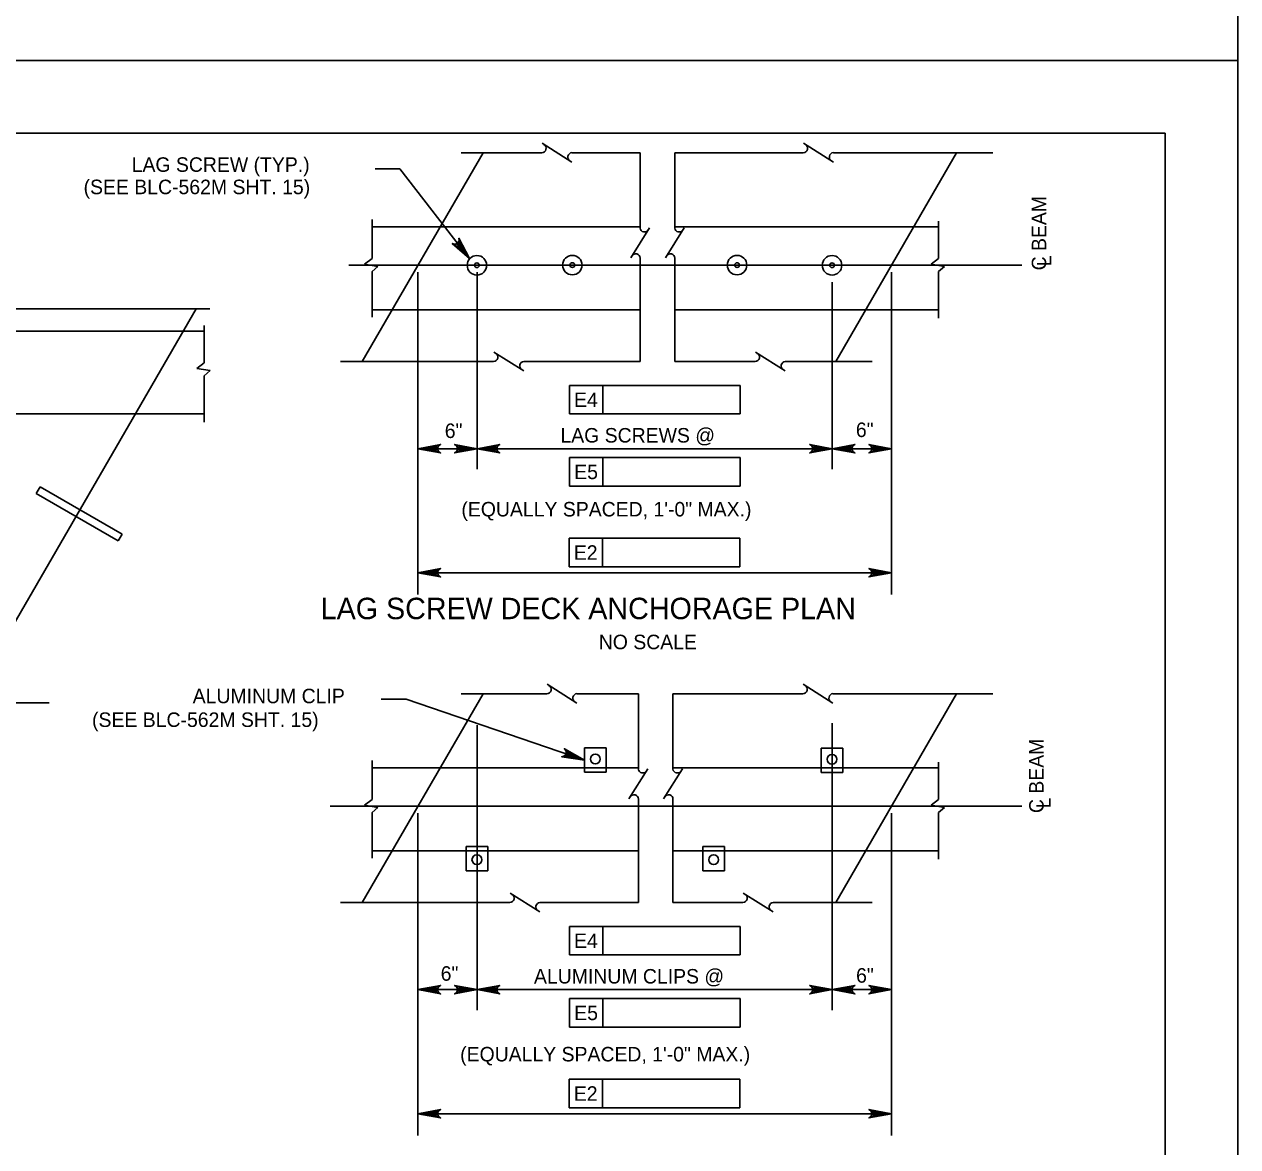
# Model space of a CAD drawing. Extents: x 638263 to 640391, y 293683 to 298655.
# Drawn here: x 639866.7 to 640117.5, y 296428.9 to 296661 of the extents above; entities that cross this region are included whole.
import ezdxf

# ---------------------------------------------------------------- set-up
doc = ezdxf.new("R2010")
doc.units = 0
for name, color, linetype in [('2', 7, 'Continuous'), ('3', 7, 'Continuous'), ('4', 7, 'Continuous'), ('8', 7, 'Continuous'), ('9', 7, 'Continuous'), ('PLT-BNDY', 7, 'Continuous')]:
    doc.layers.add(name, color=color, linetype=linetype)

# ---------------------------------------------------------------- blocks, each defined once
blk = doc.blocks.new('D')
at = {"layer": '3'}
for p, q in [((-0.48575, 0.574125), (-0.574125, 0.48575)), ((0.52325, -0.6115), (-0.574125, 0.48575)), ((0.6115, -0.52325), (-0.48575, 0.574125)), ((0.6115, -0.52325), (0.52325, -0.6115))]:
    blk.add_line(p, q, dxfattribs=at)
blk = doc.blocks.new('B')
at = {"layer": '3'}
blk.add_circle((0, 0), 0.16, dxfattribs=at)
for start, end in [(0, 180), (180, 0)]:
    blk.add_arc((0, 0), 0.0391, start, end, dxfattribs=at)

msp = doc.modelspace()

# ---------------------------------------------------------------- linework, layer by layer
at = {"layer": '2'}
for p, q in [((639316.46, 296638.46), (640102.46, 296638.46)), ((640102.46, 296638.46), (640102.46, 296074.46)), ((639961.52, 296634.41), (639936.56, 296591.23)), ((640059.35, 296634.41), (640034.39, 296591.23)), ((639902.21, 296602.15), (639831.73, 296480.22)), ((639961.52, 296522.58), (639936.56, 296479.4)), ((640059.35, 296522.58), (640034.39, 296479.4))]:
    msp.add_line(p, q, dxfattribs=at)
at = {"layer": '3'}
for p, q in [((639973.72, 296636.35), (639979.88, 296632.48)), ((640027.75, 296636.35), (640033.91, 296632.48)), ((639957.02, 296634.41), (639973.65, 296634.41)), ((639979.87, 296634.41), (639993.98, 296634.41)), ((639993.98, 296618.83), (639993.98, 296634.41)), ((640001.14, 296618.83), (640001.14, 296634.41)), ((640001.14, 296634.41), (640027.68, 296634.41)), ((640033.9, 296634.41), (640066.87, 296634.41)), ((639938.58, 296612.53), (639938.58, 296620.62)), ((639938.58, 296619.06), (639993.98, 296619.06)), ((639992.05, 296612.69), (639995.92, 296618.85)), ((639999.2, 296612.69), (640003.07, 296618.85)), ((640001.14, 296619.06), (640055.66, 296619.06)), ((640055.66, 296612.53), (640055.66, 296620.25)), ((639937.04, 296611.34), (639938.58, 296612.53)), ((639939.8, 296610.91), (639937.04, 296611.34)), ((639938.58, 296609.82), (639939.8, 296610.91)), ((639993.98, 296591.23), (639993.98, 296612.62)), ((640001.14, 296591.23), (640001.14, 296612.62)), ((640054.12, 296611.34), (640055.66, 296612.53)), ((640056.88, 296610.91), (640054.12, 296611.34)), ((640055.66, 296609.82), (640056.88, 296610.91)), ((639938.58, 296600.4), (639938.58, 296609.82)), ((640055.66, 296600.21), (640055.66, 296609.82)), ((639853, 296602.15), (639905.08, 296602.15)), ((639993.98, 296601.94), (639938.58, 296601.94)), ((640055.66, 296601.94), (640001.14, 296601.94)), ((639903.93, 296591), (639903.93, 296598.72)), ((639786.86, 296597.53), (639903.93, 296597.53)), ((639963.77, 296593.16), (639969.93, 296589.29)), ((640017.8, 296593.16), (640023.96, 296589.29)), ((639902.39, 296589.81), (639903.93, 296591)), ((639932.06, 296591.23), (639963.7, 296591.23)), ((639969.92, 296591.23), (639993.98, 296591.23)), ((640001.14, 296591.23), (640017.73, 296591.23)), ((640023.95, 296591.23), (640041.91, 296591.23)), ((639905.15, 296589.38), (639902.39, 296589.81)), ((639903.93, 296588.29), (639905.15, 296589.38)), ((639903.93, 296578.68), (639903.93, 296588.29)), ((639903.93, 296580.41), (639786.86, 296580.41)), ((639974.77, 296524.52), (639980.92, 296520.65)), ((640027.67, 296524.52), (640033.82, 296520.65)), ((639871.88, 296520.66), (639732.16, 296520.68)), ((639957.02, 296522.58), (639974.69, 296522.58)), ((639980.91, 296522.58), (639993.61, 296522.58)), ((639993.61, 296507.01), (639993.61, 296522.58)), ((640000.76, 296507.01), (640000.76, 296522.58)), ((640000.76, 296522.58), (640027.59, 296522.58)), ((640033.81, 296522.58), (640066.87, 296522.58)), ((639938.58, 296500.7), (639938.58, 296508.8)), ((640055.66, 296500.7), (640055.66, 296508.42)), ((639938.58, 296507.23), (639993.61, 296507.23)), ((639991.67, 296500.86), (639995.54, 296507.02)), ((639998.83, 296500.86), (640002.7, 296507.02)), ((640000.76, 296507.23), (640055.66, 296507.23)), ((639937.04, 296499.51), (639938.58, 296500.7)), ((639993.61, 296479.4), (639993.61, 296500.79)), ((640000.76, 296479.4), (640000.76, 296500.79)), ((640054.12, 296499.51), (640055.66, 296500.7)), ((639939.8, 296499.08), (639937.04, 296499.51)), ((639938.58, 296497.99), (639939.8, 296499.08)), ((639938.58, 296488.57), (639938.58, 296497.99)), ((640056.88, 296499.08), (640054.12, 296499.51)), ((640055.66, 296497.99), (640056.88, 296499.08)), ((640055.66, 296488.38), (640055.66, 296497.99)), ((639993.61, 296490.11), (639938.58, 296490.11)), ((640055.66, 296490.11), (640000.76, 296490.11)), ((639967.11, 296481.33), (639973.27, 296477.46)), ((640015.29, 296481.33), (640021.45, 296477.46)), ((639932.06, 296479.4), (639967.04, 296479.4)), ((639973.26, 296479.4), (639993.61, 296479.4)), ((640000.76, 296479.4), (640015.22, 296479.4)), ((640021.44, 296479.4), (640041.91, 296479.4))]:
    msp.add_line(p, q, dxfattribs=at)
for centre in [(639984.71, 296509.07), (640033.63, 296509.01), (639960.25, 296488.26), (640009.17, 296488.26)]:
    msp.add_circle(centre, 1.02, dxfattribs=at)
for centre, start, end in [((639973.65, 296635.32), 270, 60), ((640027.68, 296635.32), 270, 60), ((639979.95, 296633.51), 95.3286, 237.8672), ((640033.98, 296633.51), 95.3286, 237.8672), ((639994.89, 296618.92), 185.3286, 327.8672), ((640002.04, 296618.92), 185.3286, 327.8672), ((639993.07, 296612.62), 0, 150), ((640000.23, 296612.62), 0, 150), ((639963.7, 296592.14), 270, 60), ((639970, 296590.32), 95.3286, 237.8672), ((640017.73, 296592.14), 270, 60), ((640024.03, 296590.32), 95.3286, 237.8672), ((639974.69, 296523.49), 270, 60), ((640027.59, 296523.49), 270, 60), ((639980.99, 296521.68), 95.3286, 237.8672), ((640033.89, 296521.68), 95.3286, 237.8672), ((639994.51, 296507.09), 185.3286, 327.8672), ((640001.67, 296507.09), 185.3286, 327.8672), ((639992.7, 296500.79), 0, 150), ((639999.85, 296500.79), 0, 150), ((639967.04, 296480.31), 270, 60), ((640015.22, 296480.31), 270, 60), ((639973.34, 296478.49), 95.3286, 237.8672), ((640021.52, 296478.49), 95.3286, 237.8672)]:
    msp.add_arc(centre, 0.909, start, end, dxfattribs=at)
at = {"layer": '4'}
for p, q in [((639944.31, 296631.05), (639939.21, 296631.05)), ((640072.85, 296611.17), (639933.81, 296611.17)), ((639979.35, 296586.31), (639979.35, 296580.4)), ((639986.24, 296586.31), (639979.35, 296586.31)), ((640014.65, 296586.31), (639986.24, 296586.31)), ((639986.24, 296580.4), (639986.24, 296586.31)), ((640014.65, 296586.31), (640014.65, 296580.4)), ((639948.08, 296581.91), (639948.08, 296543.07)), ((640045.92, 296581.91), (640045.92, 296543.07)), ((639979.35, 296580.4), (640014.65, 296580.4)), ((639948.08, 296573.22), (639960.31, 296573.22)), ((640033.69, 296573.22), (640045.92, 296573.22)), ((639979.35, 296571.4), (639979.35, 296565.5)), ((639986.24, 296571.4), (639979.35, 296571.4)), ((639986.24, 296565.5), (639986.24, 296571.4)), ((640014.65, 296571.4), (639986.24, 296571.4)), ((640014.65, 296571.4), (640014.65, 296565.5)), ((639979.35, 296565.5), (640014.65, 296565.5)), ((639979.31, 296554.72), (639986.2, 296554.72)), ((639979.31, 296548.81), (639979.31, 296554.72)), ((639986.2, 296548.81), (639986.2, 296554.72)), ((639986.2, 296554.72), (640014.61, 296554.72)), ((640014.61, 296554.72), (640014.61, 296548.81)), ((640014.61, 296548.81), (639979.31, 296548.81)), ((640045.92, 296547.57), (639948.08, 296547.57)), ((639945.65, 296521.44), (639940.46, 296521.44)), ((640072.85, 296499.34), (639929.93, 296499.34)), ((639979.35, 296474.48), (639979.35, 296468.57)), ((639986.24, 296474.48), (639979.35, 296474.48)), ((639986.24, 296468.57), (639986.24, 296474.48)), ((640014.65, 296474.48), (639986.24, 296474.48)), ((640014.65, 296474.48), (640014.65, 296468.57)), ((639948.08, 296470.08), (639948.08, 296431.24)), ((639979.35, 296468.57), (640014.65, 296468.57)), ((640045.92, 296470.08), (640045.92, 296431.24)), ((639948.08, 296461.4), (639960.31, 296461.4)), ((640033.69, 296461.4), (640045.92, 296461.4)), ((639979.35, 296459.57), (639979.35, 296453.67)), ((639986.24, 296459.57), (639979.35, 296459.57)), ((640014.65, 296459.57), (639986.24, 296459.57)), ((639986.24, 296453.67), (639986.24, 296459.57)), ((640014.65, 296459.57), (640014.65, 296453.67)), ((639979.35, 296453.67), (640014.65, 296453.67)), ((639979.31, 296442.89), (639986.2, 296442.89)), ((639979.31, 296436.99), (639979.31, 296442.89)), ((639986.2, 296436.99), (639986.2, 296442.89)), ((639986.2, 296442.89), (640014.61, 296442.89)), ((640014.61, 296442.89), (640014.61, 296436.99)), ((640045.92, 296435.74), (639948.08, 296435.74)), ((640014.61, 296436.99), (639979.31, 296436.99))]:
    msp.add_line(p, q, dxfattribs=at)
for points in [[(639958.72, 296612.5), (639944.31, 296631.05)], [(639958.72, 296612.51), (639955.17, 296615.65), (639955.59, 296615.52), (639955.95, 296615.56), (639956.23, 296615.71), (639956.44, 296615.95), (639956.58, 296616.29), (639956.55, 296616.72), (639958.72, 296612.51), (639956.58, 296616.29), (639956.44, 296615.95), (639958.72, 296612.51), (639956.23, 296615.71), (639955.95, 296615.56), (639958.72, 296612.51), (639955.59, 296615.52)], [(639948.08, 296573.22), (639952.74, 296574.1), (639952.38, 296573.85), (639952.2, 296573.54), (639952.14, 296573.22), (639952.2, 296572.91), (639952.38, 296572.6), (639952.74, 296572.35), (639948.08, 296573.22), (639952.38, 296572.6), (639952.2, 296572.91), (639948.08, 296573.22), (639952.14, 296573.22), (639952.2, 296573.54), (639948.08, 296573.22), (639952.38, 296573.85)], [(639960.31, 296573.22), (639955.65, 296572.35), (639956.01, 296572.6), (639956.19, 296572.91), (639956.25, 296573.22), (639956.19, 296573.54), (639956.01, 296573.85), (639955.65, 296574.1), (639960.31, 296573.22), (639956.01, 296573.85), (639956.19, 296573.54), (639960.31, 296573.22), (639956.25, 296573.22), (639956.19, 296572.91), (639960.31, 296573.22), (639956.01, 296572.6)], [(639960.31, 296573.22), (639964.97, 296574.1), (639964.61, 296573.85), (639964.43, 296573.54), (639964.37, 296573.22), (639964.43, 296572.91), (639964.61, 296572.6), (639964.97, 296572.35), (639960.31, 296573.22), (639964.61, 296572.6), (639964.43, 296572.91), (639960.31, 296573.22), (639964.37, 296573.22), (639964.43, 296573.54), (639960.31, 296573.22), (639964.61, 296573.85)], [(640033.69, 296573.22), (640029.03, 296572.35), (640029.39, 296572.6), (640029.57, 296572.91), (640029.63, 296573.22), (640029.57, 296573.54), (640029.39, 296573.85), (640029.03, 296574.1), (640033.69, 296573.22), (640029.39, 296573.85), (640029.57, 296573.54), (640033.69, 296573.22), (640029.63, 296573.22), (640029.57, 296572.91), (640033.69, 296573.22), (640029.39, 296572.6)], [(640033.69, 296573.22), (640038.35, 296574.1), (640037.99, 296573.85), (640037.81, 296573.54), (640037.75, 296573.22), (640037.81, 296572.91), (640037.99, 296572.6), (640038.35, 296572.35), (640033.69, 296573.22), (640037.99, 296572.6), (640037.81, 296572.91), (640033.69, 296573.22), (640037.75, 296573.22), (640037.81, 296573.54), (640033.69, 296573.22), (640037.99, 296573.85)], [(640045.92, 296573.22), (640041.26, 296572.35), (640041.62, 296572.6), (640041.8, 296572.91), (640041.86, 296573.22), (640041.8, 296573.54), (640041.62, 296573.85), (640041.26, 296574.1), (640045.92, 296573.22), (640041.62, 296573.85), (640041.8, 296573.54), (640045.92, 296573.22), (640041.86, 296573.22), (640041.8, 296572.91), (640045.92, 296573.22), (640041.62, 296572.6)], [(639948.08, 296547.57), (639952.74, 296548.44), (639952.38, 296548.19), (639952.2, 296547.88), (639952.14, 296547.57), (639952.2, 296547.26), (639952.38, 296546.94), (639952.74, 296546.7), (639948.08, 296547.57), (639952.38, 296546.94), (639952.2, 296547.26), (639948.08, 296547.57), (639952.14, 296547.57), (639952.2, 296547.88), (639948.08, 296547.57), (639952.38, 296548.19)], [(640045.92, 296547.57), (640041.26, 296546.7), (640041.62, 296546.94), (640041.8, 296547.26), (640041.86, 296547.57), (640041.8, 296547.88), (640041.62, 296548.19), (640041.26, 296548.44), (640045.92, 296547.57), (640041.62, 296548.19), (640041.8, 296547.88), (640045.92, 296547.57), (640041.86, 296547.57), (640041.8, 296547.26), (640045.92, 296547.57), (640041.62, 296546.94)], [(639982.48, 296508.85), (639945.65, 296521.44)], [(639982.48, 296508.85), (639977.78, 296509.53), (639978.2, 296509.65), (639978.48, 296509.88), (639978.63, 296510.16), (639978.68, 296510.47), (639978.61, 296510.83), (639978.35, 296511.18), (639982.48, 296508.85), (639978.61, 296510.83), (639978.68, 296510.47), (639982.48, 296508.85), (639978.63, 296510.16), (639978.48, 296509.88), (639982.48, 296508.85), (639978.2, 296509.65)], [(639948.08, 296461.4), (639952.74, 296462.27), (639952.38, 296462.02), (639952.2, 296461.71), (639952.14, 296461.4), (639952.2, 296461.08), (639952.38, 296460.77), (639952.74, 296460.52), (639948.08, 296461.4), (639952.38, 296460.77), (639952.2, 296461.08), (639948.08, 296461.4), (639952.14, 296461.4), (639952.2, 296461.71), (639948.08, 296461.4), (639952.38, 296462.02)], [(639960.31, 296461.4), (639955.65, 296460.52), (639956.01, 296460.77), (639956.19, 296461.08), (639956.25, 296461.4), (639956.19, 296461.71), (639956.01, 296462.02), (639955.65, 296462.27), (639960.31, 296461.4), (639956.01, 296462.02), (639956.19, 296461.71), (639960.31, 296461.4), (639956.25, 296461.4), (639956.19, 296461.08), (639960.31, 296461.4), (639956.01, 296460.77)], [(639960.31, 296461.4), (639964.97, 296462.27), (639964.61, 296462.02), (639964.43, 296461.71), (639964.37, 296461.4), (639964.43, 296461.08), (639964.61, 296460.77), (639964.97, 296460.52), (639960.31, 296461.4), (639964.61, 296460.77), (639964.43, 296461.08), (639960.31, 296461.4), (639964.37, 296461.4), (639964.43, 296461.71), (639960.31, 296461.4), (639964.61, 296462.02)], [(640033.69, 296461.4), (640029.03, 296460.52), (640029.39, 296460.77), (640029.57, 296461.08), (640029.63, 296461.4), (640029.57, 296461.71), (640029.39, 296462.02), (640029.03, 296462.27), (640033.69, 296461.4), (640029.39, 296462.02), (640029.57, 296461.71), (640033.69, 296461.4), (640029.63, 296461.4), (640029.57, 296461.08), (640033.69, 296461.4), (640029.39, 296460.77)], [(640033.69, 296461.4), (640038.35, 296462.27), (640037.99, 296462.02), (640037.81, 296461.71), (640037.75, 296461.4), (640037.81, 296461.08), (640037.99, 296460.77), (640038.35, 296460.52), (640033.69, 296461.4), (640037.99, 296460.77), (640037.81, 296461.08), (640033.69, 296461.4), (640037.75, 296461.4), (640037.81, 296461.71), (640033.69, 296461.4), (640037.99, 296462.02)], [(640045.92, 296461.4), (640041.26, 296460.52), (640041.62, 296460.77), (640041.8, 296461.08), (640041.86, 296461.4), (640041.8, 296461.71), (640041.62, 296462.02), (640041.26, 296462.27), (640045.92, 296461.4), (640041.62, 296462.02), (640041.8, 296461.71), (640045.92, 296461.4), (640041.86, 296461.4), (640041.8, 296461.08), (640045.92, 296461.4), (640041.62, 296460.77)], [(639948.08, 296435.74), (639952.74, 296436.61), (639952.38, 296436.36), (639952.2, 296436.05), (639952.14, 296435.74), (639952.2, 296435.43), (639952.38, 296435.11), (639952.74, 296434.87), (639948.08, 296435.74), (639952.38, 296435.11), (639952.2, 296435.43), (639948.08, 296435.74), (639952.14, 296435.74), (639952.2, 296436.05), (639948.08, 296435.74), (639952.38, 296436.36)], [(640045.92, 296435.74), (640041.26, 296434.87), (640041.62, 296435.11), (640041.8, 296435.43), (640041.86, 296435.74), (640041.8, 296436.05), (640041.62, 296436.36), (640041.26, 296436.61), (640045.92, 296435.74), (640041.62, 296436.36), (640041.8, 296436.05), (640045.92, 296435.74), (640041.86, 296435.74), (640041.8, 296435.43), (640045.92, 296435.74), (640041.62, 296435.11)]]:
    msp.add_lwpolyline(points, dxfattribs=at)
msp.add_lwpolyline([(639982.48, 296508.85), (639982.37, 296508.91), (639982.35, 296508.86)], close=True, dxfattribs=at)
at = {"layer": '8'}
for p, q in [((639948.08, 296609.69), (639948.08, 296568.97)), ((639960.31, 296609.69), (639960.31, 296568.97)), ((640045.92, 296609.69), (640045.92, 296568.97)), ((640033.69, 296607.61), (640033.69, 296568.97)), ((639960.31, 296573.22), (640033.69, 296573.22)), ((639960.31, 296516.06), (639960.31, 296457.14)), ((640033.69, 296516.45), (640033.69, 296457.14)), ((640033.63, 296509.01), (640033.63, 296509.01)), ((640050.48, 296507.23), (640050.48, 296507.23)), ((639948.08, 296497.86), (639948.08, 296457.14)), ((640045.92, 296497.86), (640045.92, 296457.14)), ((639942.75, 296490.11), (639942.75, 296490.11)), ((639960.25, 296488.26), (639960.25, 296488.26)), ((640041.02, 296490.11), (640041.02, 296490.11)), ((639960.31, 296461.4), (640033.69, 296461.4))]:
    msp.add_line(p, q, dxfattribs=at)
at = {"layer": '9'}
for p, q in [((639982.48, 296511.35), (639986.94, 296511.35)), ((639982.48, 296506.34), (639982.48, 296511.35)), ((639986.94, 296511.35), (639986.94, 296506.34)), ((640031.39, 296511.29), (640035.86, 296511.29)), ((640031.39, 296506.29), (640031.39, 296511.29)), ((640035.86, 296511.29), (640035.86, 296506.29)), ((639986.94, 296506.34), (639982.48, 296506.34)), ((640035.86, 296506.29), (640031.39, 296506.29)), ((639958.02, 296490.99), (639958.02, 296485.98)), ((639962.49, 296490.99), (639958.02, 296490.99)), ((639962.49, 296485.98), (639962.49, 296490.99)), ((640006.93, 296490.99), (640006.93, 296485.98)), ((640011.4, 296490.99), (640006.93, 296490.99)), ((640011.4, 296485.98), (640011.4, 296490.99)), ((639958.02, 296485.98), (639962.49, 296485.98)), ((640006.93, 296485.98), (640011.4, 296485.98))]:
    msp.add_line(p, q, dxfattribs=at)
at = {"layer": 'PLT-BNDY'}
for points in [[(639276.46, 297247.46), (640117.46, 297247.46), (640117.46, 296653.46), (639276.46, 296653.46)], [(639276.46, 296653.46), (640117.46, 296653.46), (640117.46, 296059.46), (639276.46, 296059.46)]]:
    msp.add_lwpolyline(points, close=True, dxfattribs=at)

# ---------------------------------------------------------------- block references
at = {"layer": '4', "xscale": 12.59905511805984, "yscale": 12.599055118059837}
for p in [(639960.25, 296611.14), (639979.97, 296611.17), (640014.01, 296611.17), (640033.63, 296611.14)]:
    msp.add_blockref('B', p, dxfattribs=at)
at = {"layer": '4', "xscale": 12.59905511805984, "yscale": 12.599055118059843, "rotation": 14.970848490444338}
msp.add_blockref('D', (639877.78, 296559.9), dxfattribs=at)

# ---------------------------------------------------------------- texts
at = {"layer": '4'}
for s, height, p in [('LAG SCREW (TYP.)', 3, (639888.92, 296630.45)), ('(SEE BLC-562M SHT. 15)', 3, (639878.98, 296625.83)), ('E4', 3, (639980.33, 296581.83)), ('6"', 3, (639953.61, 296575.43)), ('6"', 3, (640038.56, 296575.63)), ('LAG SCREWS @', 3, (639977.51, 296574.49)), ('E5', 3, (639980.36, 296566.93)), ('(EQUALLY SPACED, 1\'-0" MAX.)', 3, (639957.05, 296559.21)), ('E2', 3, (639980.27, 296550.25)), ('LAG SCREW DECK ANCHORAGE PLAN', 4.4292, (639927.98, 296537.98)), ('NO SCALE', 3, (639985.43, 296531.77)), ('ALUMINUM CLIP', 3, (639901.53, 296520.6)), ('(SEE BLC-562M SHT. 15)', 3, (639880.73, 296515.7)), ('E4', 3, (639980.33, 296470)), ('6"', 3, (639952.77, 296463.24)), ('ALUMINUM CLIPS @', 3, (639972.04, 296462.66)), ('6"', 3, (640038.6, 296462.84)), ('E5', 3, (639980.36, 296455.1)), ('(EQUALLY SPACED, 1\'-0" MAX.)', 3, (639956.79, 296446.56)), ('E2', 3, (639980.27, 296438.42))]:
    msp.add_text(s, height=height, dxfattribs=at).set_placement(p)
for s, p in [('C BEAM', (640077.89, 296610.08)), ('L', (640078.95, 296610.93)), ('C BEAM', (640077.36, 296497.9)), ('L', (640078.82, 296498.88))]:
    msp.add_text(s, height=3, rotation=90, dxfattribs=at).set_placement(p)

doc.saveas('drawing.dxf')
